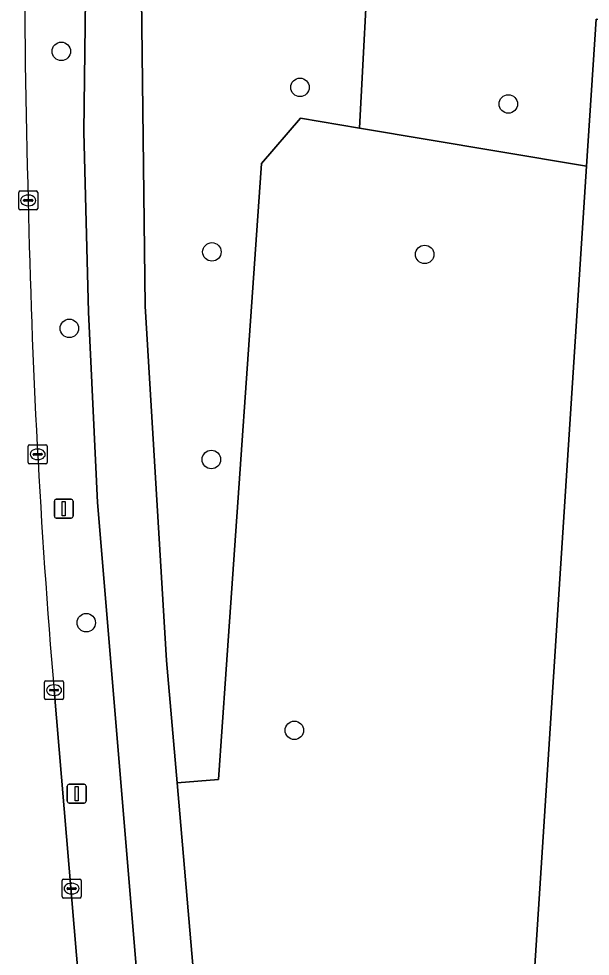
# Model space of a CAD drawing. Extents: x 161848 to 162726, y 385382 to 386521.
# Drawn here: x 161889.61 to 161919.81, y 385526.12 to 385575.71 of the extents above; entities that cross this region are included whole.
import ezdxf

# ---------------------------------------------------------------- set-up
doc = ezdxf.new("R2010")
doc.units = 0
for name, color, linetype in [('IMGEO_Berm_groen', 7, 'Continuous'), ('IMGEO_Boom', 7, 'Continuous'), ('IMGEO_Fietspad_gesloten', 7, 'Continuous'), ('IMGEO_Groenvoorziening', 7, 'Continuous'), ('IMGEO_Kolk', 7, 'Continuous'), ('IMGEO_Lichtmast', 7, 'Continuous'), ('IMGEO_Loofbos', 7, 'Continuous'), ('IMGEO_Rijbaan_regionaal_gesloten', 7, 'Continuous'), ('IMGEO_Verkeersbordpaal', 7, 'Continuous')]:
    doc.layers.add(name, color=color, linetype=linetype)

msp = doc.modelspace()

# ---------------------------------------------------------------- linework, layer by layer
at = {"layer": 'IMGEO_Berm_groen'}
for points in [[(161893.77, 385550.12), (161893.3, 385560.188), (161893.052, 385569.717), (161893.293, 385589.528), (161894.193, 385607.529), (161894.893, 385615.86), (161896.739, 385646.065), (161897.79, 385663.255), (161898.69, 385683.741), (161899.07, 385695.975), (161897.194, 385696.099), (161895.227, 385666.799), (161893.802, 385646.195), (161890.827, 385603.176), (161890.428, 385594.904)], [(161891.471, 385540.191), (161898.335, 385458.805), (161901.062, 385463.338), (161897.935, 385500), (161893.77, 385550.12)]]:
    msp.add_lwpolyline(points, dxfattribs=at)
for centre, radius, start, end in [((162217.823, 385576.851), 327.893, 176.84381, 181.87929), ((162296.024, 385574.48), 406.004, 181.18297, 184.84469)]:
    msp.add_arc(centre, radius, start, end, dxfattribs=at)
at = {"layer": 'IMGEO_Boom'}
for centre in [(161891.854, 385573.983), (161904.469, 385572.078), (161915.48, 385571.2), (161899.813, 385563.375), (161911.061, 385563.242), (161892.28, 385559.331), (161899.787, 385552.393), (161893.174, 385543.76), (161904.173, 385538.067)]:
    msp.add_circle(centre, 0.489, dxfattribs=at)
at = {"layer": 'IMGEO_Fietspad_gesloten'}
for points in [[(161899.736, 385645.932), (161896.739, 385646.065), (161894.893, 385615.86), (161894.193, 385607.529), (161893.293, 385589.528), (161893.052, 385569.717), (161893.3, 385560.188), (161893.77, 385550.12), (161897.935, 385500), (161901.062, 385463.338), (161902.632, 385444.087), (161903.461, 385434.496)], [(161909.322, 385399.434), (161909.034, 385401.64), (161908.994, 385402.417), (161909.084, 385402.439), (161908.941, 385404.608), (161901.066, 385499.418), (161901.017, 385500), (161897.98, 385535.282), (161897.422, 385541.766), (161896.288, 385560.512), (161896.078, 385578.311), (161896.226, 385586.953), (161896.941, 385603.267), (161897.42, 385611.148), (161897.796, 385616.102), (161899.736, 385645.932)]]:
    msp.add_lwpolyline(points, dxfattribs=at)
at = {"layer": 'IMGEO_Groenvoorziening'}
msp.add_lwpolyline([(161896.078, 385578.311), (161896.288, 385560.512), (161897.422, 385541.766), (161897.98, 385535.282), (161900.164, 385535.47), (161900.553, 385541.042), (161902.438, 385568.051), (161904.493, 385570.453), (161907.621, 385569.927), (161908.162, 385580.274), (161898.755, 385580.924)], dxfattribs=at)
for points in [[(161938.367, 385574.532), (161943.654, 385574.199), (161943.897, 385577.803), (161908.162, 385580.274), (161907.621, 385569.927), (161914.879, 385568.706), (161919.62, 385567.908), (161920.123, 385575.681), (161936.231, 385574.667), (161936.287, 385575.511), (161938.423, 385575.37)], [(161919.62, 385567.908), (161914.879, 385568.706), (161907.621, 385569.927), (161904.493, 385570.453), (161902.438, 385568.051), (161900.553, 385541.042), (161900.164, 385535.47), (161897.98, 385535.282), (161901.017, 385500), (161901.066, 385499.418), (161912.567, 385501.667), (161915.33, 385501.593)]]:
    msp.add_lwpolyline(points, close=True, dxfattribs=at)
at = {"layer": 'IMGEO_Kolk'}
for p, q in [((161889.606, 385565.672), (161889.606, 385566.524)), ((161889.681, 385566.598), (161890.533, 385566.598)), ((161890.094, 385566.378), (161890.119, 385566.378)), ((161890.607, 385566.524), (161890.607, 385565.672)), ((161889.865, 385566.092), (161889.865, 385566.104)), ((161890.303, 385566.055), (161889.905, 385566.055)), ((161889.908, 385566.141), (161890.306, 385566.141)), ((161890.117, 385565.818), (161890.092, 385565.818)), ((161890.349, 385566.104), (161890.349, 385566.092)), ((161890.533, 385565.598), (161889.681, 385565.598)), ((161890.106, 385552.241), (161890.106, 385553.093)), ((161890.181, 385553.167), (161891.033, 385553.167)), ((161890.594, 385552.947), (161890.619, 385552.947)), ((161891.107, 385553.093), (161891.107, 385552.241)), ((161890.365, 385552.661), (161890.365, 385552.673)), ((161890.803, 385552.624), (161890.405, 385552.624)), ((161890.408, 385552.71), (161890.806, 385552.71)), ((161890.617, 385552.387), (161890.592, 385552.387)), ((161890.849, 385552.673), (161890.849, 385552.661)), ((161891.033, 385552.167), (161890.181, 385552.167)), ((161890.97, 385539.765), (161890.97, 385540.617)), ((161891.045, 385540.691), (161891.897, 385540.691)), ((161891.458, 385540.471), (161891.483, 385540.471)), ((161891.971, 385540.617), (161891.971, 385539.765)), ((161891.229, 385540.185), (161891.229, 385540.197)), ((161891.667, 385540.148), (161891.269, 385540.148)), ((161891.272, 385540.234), (161891.67, 385540.234)), ((161891.713, 385540.197), (161891.713, 385540.185)), ((161891.897, 385539.691), (161891.045, 385539.691)), ((161891.481, 385539.911), (161891.456, 385539.911)), ((161891.899, 385529.27), (161891.899, 385530.122)), ((161891.974, 385530.196), (161892.826, 385530.196)), ((161892.9, 385530.122), (161892.9, 385529.27)), ((161892.158, 385529.69), (161892.158, 385529.702)), ((161892.596, 385529.653), (161892.198, 385529.653)), ((161892.201, 385529.739), (161892.599, 385529.739)), ((161892.387, 385529.976), (161892.412, 385529.976)), ((161892.642, 385529.702), (161892.642, 385529.69)), ((161892.826, 385529.196), (161891.974, 385529.196)), ((161892.41, 385529.416), (161892.385, 385529.416))]:
    msp.add_line(p, q, dxfattribs=at)
for points in [[(161889.606, 385565.672), (161889.606, 385566.524)], [(161889.681, 385566.598), (161890.533, 385566.598)], [(161890.607, 385566.524), (161890.607, 385565.672)], [(161890.533, 385565.598), (161889.681, 385565.598)], [(161890.106, 385552.241), (161890.106, 385553.093)], [(161890.181, 385553.167), (161891.033, 385553.167)], [(161891.107, 385553.093), (161891.107, 385552.241)], [(161891.033, 385552.167), (161890.181, 385552.167)], [(161890.97, 385539.765), (161890.97, 385540.617)], [(161891.045, 385540.691), (161891.897, 385540.691)], [(161891.971, 385540.617), (161891.971, 385539.765)], [(161891.897, 385539.691), (161891.045, 385539.691)], [(161891.899, 385529.27), (161891.899, 385530.122)], [(161891.974, 385530.196), (161892.826, 385530.196)], [(161892.9, 385530.122), (161892.9, 385529.27)], [(161892.826, 385529.196), (161891.974, 385529.196)]]:
    msp.add_lwpolyline(points, dxfattribs=at)
for centre, radius, start, end in [((161889.683, 385566.522), 0.0765, 91.552, 178.448), ((161889.683, 385566.522), 0.0765, 91.552, 178.448), ((161890.531, 385566.522), 0.0765, 1.552, 88.448), ((161890.531, 385566.522), 0.0765, 1.552, 88.448), ((161889.905, 385566.101), 0.0403, 85.8775, 175.7526), ((161889.902, 385566.091), 0.0366, 178.938, 274.7102), ((161890.306, 385566.098), 0.043, 264.8664, 352.4533), ((161890.31, 385566.103), 0.0386, 1.7309, 96.639), ((161889.683, 385565.674), 0.0765, 181.552, 268.448), ((161889.683, 385565.674), 0.0765, 181.552, 268.448), ((161890.531, 385565.674), 0.0765, 271.552, 358.448), ((161890.531, 385565.674), 0.0765, 271.552, 358.448), ((161890.183, 385553.091), 0.0765, 91.552, 178.448), ((161890.183, 385553.091), 0.0765, 91.552, 178.448), ((161891.031, 385553.091), 0.0765, 1.552, 88.448), ((161891.031, 385553.091), 0.0765, 1.552, 88.448), ((161890.405, 385552.67), 0.0403, 85.8775, 175.7526), ((161890.402, 385552.66), 0.0366, 178.938, 274.7102), ((161890.806, 385552.667), 0.043, 264.8664, 352.4533), ((161890.81, 385552.672), 0.0386, 1.7309, 96.639), ((161890.183, 385552.243), 0.0765, 181.552, 268.448), ((161890.183, 385552.243), 0.0765, 181.552, 268.448), ((161891.031, 385552.243), 0.0765, 271.552, 358.448), ((161891.031, 385552.243), 0.0765, 271.552, 358.448), ((161891.047, 385540.615), 0.0765, 91.552, 178.448), ((161891.047, 385540.615), 0.0765, 91.552, 178.448), ((161891.895, 385540.615), 0.0765, 1.552, 88.448), ((161891.895, 385540.615), 0.0765, 1.552, 88.448), ((161891.269, 385540.194), 0.0403, 85.8775, 175.7526), ((161891.266, 385540.184), 0.0366, 178.938, 274.7102), ((161891.67, 385540.191), 0.043, 264.8664, 352.4533), ((161891.674, 385540.196), 0.0386, 1.7309, 96.639), ((161891.047, 385539.767), 0.0765, 181.552, 268.448), ((161891.047, 385539.767), 0.0765, 181.552, 268.448), ((161891.895, 385539.767), 0.0765, 271.552, 358.448), ((161891.895, 385539.767), 0.0765, 271.552, 358.448), ((161891.976, 385530.12), 0.0765, 91.552, 178.448), ((161891.976, 385530.12), 0.0765, 91.552, 178.448), ((161892.824, 385530.12), 0.0765, 1.552, 88.448), ((161892.824, 385530.12), 0.0765, 1.552, 88.448), ((161892.198, 385529.699), 0.0403, 85.8775, 175.7526), ((161892.195, 385529.689), 0.0366, 178.938, 274.7102), ((161892.599, 385529.696), 0.043, 264.8664, 352.4533), ((161892.603, 385529.701), 0.0386, 1.7309, 96.639), ((161891.976, 385529.272), 0.0765, 181.552, 268.448), ((161891.976, 385529.272), 0.0765, 181.552, 268.448), ((161892.824, 385529.272), 0.0765, 271.552, 358.448), ((161892.824, 385529.272), 0.0765, 271.552, 358.448)]:
    msp.add_arc(centre, radius, start, end, dxfattribs=at)
for centre, major_axis, ratio, start_param, end_param in [((161890.093, 385566.098), (-0.387, 0.002), 0.722429, 4.712389, 7.853982), ((161890.118, 385566.098), (-0.39, 0.002), 0.717154, 1.570796, 4.712389), ((161890.593, 385552.667), (-0.387, 0.002), 0.722429, 4.712389, 7.853982), ((161890.618, 385552.667), (-0.39, 0.002), 0.717154, 1.570796, 4.712389), ((161891.457, 385540.191), (-0.387, 0.002), 0.722429, 4.712389, 7.853982), ((161891.482, 385540.191), (-0.39, 0.002), 0.717154, 1.570796, 4.712389), ((161892.386, 385529.696), (-0.387, 0.002), 0.722429, 4.712389, 7.853982), ((161892.411, 385529.696), (-0.39, 0.002), 0.717154, 1.570796, 4.712389)]:
    msp.add_ellipse(centre, major_axis=major_axis, ratio=ratio, start_param=start_param, end_param=end_param, dxfattribs=at)
at = {"layer": 'IMGEO_Lichtmast'}
for p, q in [((161892.171, 385534.316), (161892.171, 385535.116)), ((161892.171, 385535.116), (161892.171, 385534.316)), ((161892.271, 385535.216), (161893.061, 385535.216)), ((161893.061, 385535.216), (161892.271, 385535.216)), ((161893.161, 385535.116), (161893.161, 385534.316)), ((161893.161, 385534.316), (161893.161, 385535.116)), ((161893.061, 385534.216), (161892.271, 385534.216)), ((161892.271, 385534.216), (161893.061, 385534.216))]:
    msp.add_line(p, q, dxfattribs=at)
msp.add_lwpolyline([(161892.591, 385535.091), (161892.741, 385535.091), (161892.741, 385534.341), (161892.591, 385534.341), (161892.591, 385535.091)], dxfattribs=at)
for centre, start, end in [((161892.271, 385535.116), 90, 180), ((161892.271, 385535.116), 90, 180), ((161893.061, 385535.116), 0, 90), ((161893.061, 385535.116), 360, 90), ((161892.271, 385534.316), 180, 270), ((161892.271, 385534.316), 180, 270), ((161893.061, 385534.316), 270, 0), ((161893.061, 385534.316), 270, 0)]:
    msp.add_arc(centre, 0.1, start, end, dxfattribs=at)
at = {"layer": 'IMGEO_Loofbos'}
msp.add_lwpolyline([(161937.991, 385572.511), (161943.515, 385572.144), (161943.654, 385574.199), (161938.367, 385574.532), (161938.3, 385573.524), (161936.164, 385573.665), (161936.231, 385574.667), (161920.123, 385575.681), (161919.62, 385567.908), (161915.33, 385501.593), (161920.322, 385501.259), (161921.48, 385501.182), (161921.522, 385501.814), (161922.49, 385516.433), (161921.491, 385516.499), (161921.941, 385523.3), (161922.958, 385523.233), (161923.902, 385537.482), (161920.343, 385537.718), (161921.301, 385552.184), (161920.286, 385552.252), (161920.73, 385558.966), (161921.757, 385558.898), (161922.725, 385573.521)], close=True, dxfattribs=at)
at = {"layer": 'IMGEO_Rijbaan_regionaal_gesloten'}
msp.add_lwpolyline([(161903.952, 385399.317), (161903.181, 385401.639), (161902.968, 385402.283), (161902.597, 385404.706), (161902.258, 385410.405), (161902.136, 385411.804), (161900.777, 385429.373), (161900.079, 385438.115), (161898.335, 385458.805), (161891.471, 385540.191)], dxfattribs=at)
for centre, radius, start, end in [((162217.823, 385576.851), 327.893, 176.84381, 181.87929), ((162296.024, 385574.48), 406.004, 181.18297, 184.84469)]:
    msp.add_arc(centre, radius, start, end, dxfattribs=at)
at = {"layer": 'IMGEO_Verkeersbordpaal'}
for p, q in [((161891.489, 385549.392), (161891.489, 385550.192)), ((161891.489, 385550.192), (161891.489, 385549.392)), ((161891.589, 385550.292), (161892.379, 385550.292)), ((161892.379, 385550.292), (161891.589, 385550.292)), ((161892.479, 385550.192), (161892.479, 385549.392)), ((161892.479, 385549.392), (161892.479, 385550.192)), ((161892.379, 385549.292), (161891.589, 385549.292)), ((161891.589, 385549.292), (161892.379, 385549.292))]:
    msp.add_line(p, q, dxfattribs=at)
msp.add_lwpolyline([(161891.909, 385550.167), (161892.059, 385550.167), (161892.059, 385549.417), (161891.909, 385549.417), (161891.909, 385550.167)], dxfattribs=at)
for centre, start, end in [((161891.589, 385550.192), 90, 180), ((161891.589, 385550.192), 90, 180), ((161892.379, 385550.192), 0, 90), ((161892.379, 385550.192), 360, 90), ((161891.589, 385549.392), 180, 270), ((161891.589, 385549.392), 180, 270), ((161892.379, 385549.392), 270, 0), ((161892.379, 385549.392), 270, 0)]:
    msp.add_arc(centre, 0.1, start, end, dxfattribs=at)

doc.saveas('drawing.dxf')
